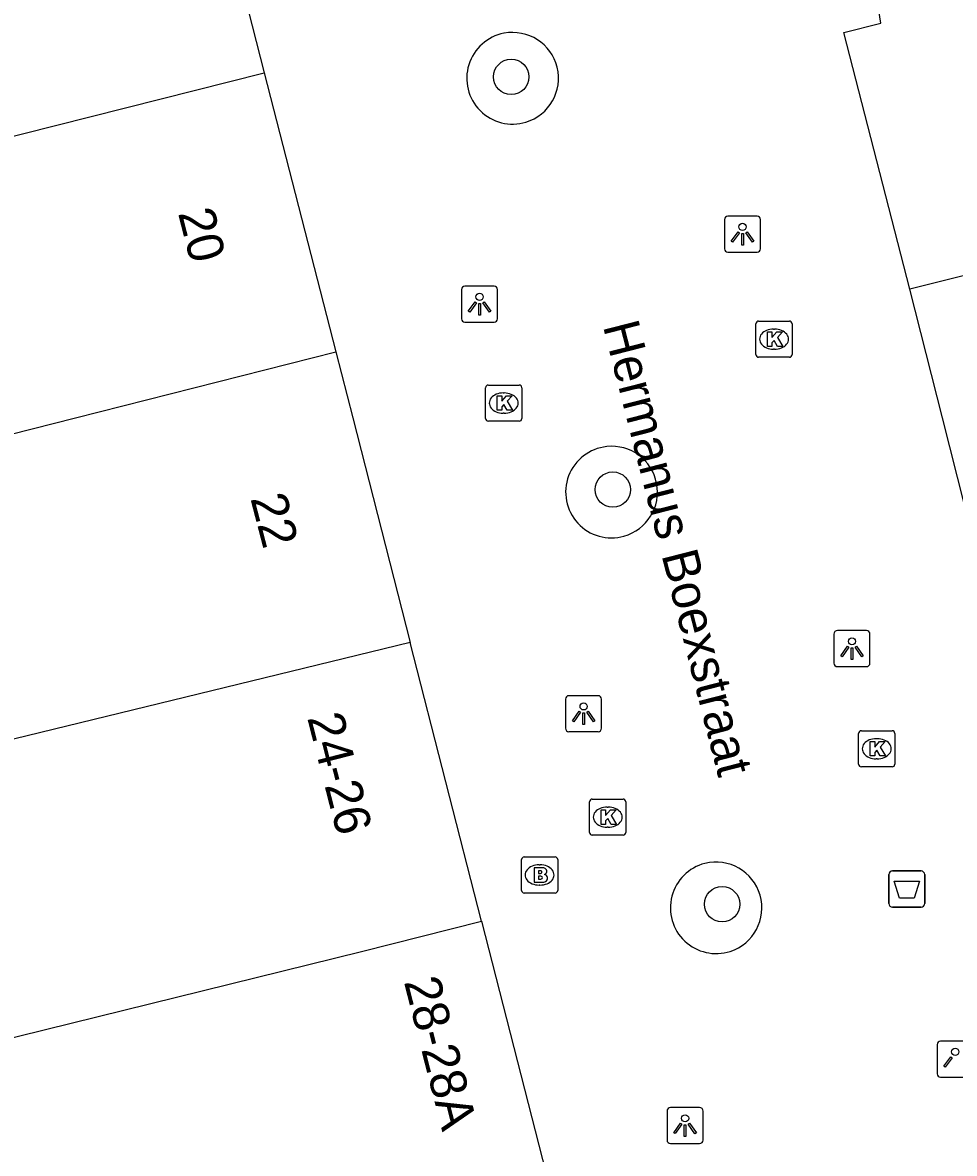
# Model space of a CAD drawing. Extents: x 161087 to 161922, y 382574 to 383873.
# Drawn here: x 161306.3 to 161332.08, y 383479.64 to 383510.94 of the extents above; entities that cross this region are included whole.
import ezdxf

# ---------------------------------------------------------------- set-up
doc = ezdxf.new("R2010")
doc.units = 0
for name, color, linetype in [('IMGEO_Afvalbak', 7, 'Continuous'), ('IMGEO_Boom', 7, 'Continuous'), ('IMGEO_Brandkraan', 7, 'Continuous'), ('IMGEO_Kolk', 7, 'Continuous'), ('IMGEO_Lichtpunt', 7, 'Continuous'), ('IMGEO_Openbare_ruimte_label', 7, 'Continuous'), ('IMGEO_Pand', 7, 'Continuous'), ('IMGEO_Pand_nummerreeks', 7, 'Continuous'), ('IMGEO_Voetgangersgebied_open', 7, 'Continuous')]:
    doc.layers.add(name, color=color, linetype=linetype)

msp = doc.modelspace()

# ---------------------------------------------------------------- linework, layer by layer
at = {"layer": 'IMGEO_Afvalbak'}
for p, q in [((161330.271, 383486.556), (161330.271, 383487.356)), ((161330.271, 383487.356), (161330.271, 383486.556)), ((161330.371, 383487.456), (161331.161, 383487.456)), ((161331.161, 383487.456), (161330.371, 383487.456)), ((161331.261, 383487.356), (161331.261, 383486.556)), ((161331.261, 383486.556), (161331.261, 383487.356)), ((161331.161, 383486.456), (161330.371, 383486.456)), ((161330.371, 383486.456), (161331.161, 383486.456))]:
    msp.add_line(p, q, dxfattribs=at)
msp.add_lwpolyline([(161330.414, 383487.17), (161331.118, 383487.17), (161330.969, 383486.7), (161330.563, 383486.7), (161330.414, 383487.17)], dxfattribs=at)
for centre, start, end in [((161330.371, 383487.356), 90, 180), ((161330.371, 383487.356), 90, 180), ((161331.161, 383487.356), 0, 90), ((161331.161, 383487.356), 360, 90), ((161330.371, 383486.556), 180, 270), ((161330.371, 383486.556), 180, 270), ((161331.161, 383486.556), 270, 0), ((161331.161, 383486.556), 270, 0)]:
    msp.add_arc(centre, 0.1, start, end, dxfattribs=at)
at = {"layer": 'IMGEO_Boom'}
for centre in [(161319.817, 383509.442), (161322.63, 383498.014), (161325.656, 383486.536)]:
    msp.add_circle(centre, 0.489, dxfattribs=at)
at = {"layer": 'IMGEO_Brandkraan'}
for p, q in [((161320.103, 383486.919), (161320.103, 383487.771)), ((161320.178, 383487.845), (161321.03, 383487.845)), ((161320.591, 383487.625), (161320.616, 383487.625)), ((161321.104, 383487.771), (161321.104, 383486.919)), ((161320.614, 383487.065), (161320.589, 383487.065)), ((161321.03, 383486.845), (161320.178, 383486.845))]:
    msp.add_line(p, q, dxfattribs=at)
for points in [[(161320.103, 383486.919), (161320.103, 383487.771)], [(161320.178, 383487.845), (161321.03, 383487.845)], [(161321.104, 383487.771), (161321.104, 383486.919)], [(161320.451, 383487.545), (161320.451, 383487.145), (161320.664, 383487.145)], [(161320.682, 383487.545), (161320.451, 383487.545)], [(161320.63, 383487.464), (161320.576, 383487.464), (161320.576, 383487.388)], [(161320.576, 383487.388), (161320.629, 383487.388)], [(161320.638, 383487.312), (161320.576, 383487.312), (161320.576, 383487.231)], [(161320.576, 383487.231), (161320.638, 383487.231)], [(161321.03, 383486.845), (161320.178, 383486.845)]]:
    msp.add_lwpolyline(points, dxfattribs=at)
for centre, radius, start, end in [((161320.18, 383487.769), 0.0765, 91.552, 178.448), ((161320.18, 383487.769), 0.0765, 91.552, 178.448), ((161321.028, 383487.769), 0.0765, 1.552, 88.448), ((161321.028, 383487.769), 0.0765, 1.552, 88.448), ((161320.631, 383487.426), 0.0379, 267.8285, 90.9355), ((161320.639, 383487.271), 0.0404, 269.8759, 90.5077), ((161320.686, 383487.4), 0.145, 59.4692, 91.5367), ((161320.711, 383487.447), 0.0922, 285.5137, 58.1501), ((161320.716, 383487.255), 0.105, 301.3115, 78.989), ((161320.67, 383487.396), 0.251, 268.6676, 293.5347), ((161320.18, 383486.921), 0.0765, 181.552, 268.448), ((161320.18, 383486.921), 0.0765, 181.552, 268.448), ((161321.028, 383486.921), 0.0765, 271.552, 358.448), ((161321.028, 383486.921), 0.0765, 271.552, 358.448)]:
    msp.add_arc(centre, radius, start, end, dxfattribs=at)
for centre, major_axis, ratio, start_param, end_param in [((161320.59, 383487.345), (-0.387, 0.002), 0.722429, 4.712389, 7.853982), ((161320.615, 383487.345), (-0.39, 0.002), 0.717154, 1.570796, 4.712389)]:
    msp.add_ellipse(centre, major_axis=major_axis, ratio=ratio, start_param=start_param, end_param=end_param, dxfattribs=at)
at = {"layer": 'IMGEO_Kolk'}
for p, q in [((161326.591, 383501.754), (161326.591, 383502.606)), ((161326.666, 383502.68), (161327.518, 383502.68)), ((161327.592, 383502.606), (161327.592, 383501.754)), ((161327.079, 383502.46), (161327.104, 383502.46)), ((161327.518, 383501.68), (161326.666, 383501.68)), ((161327.102, 383501.9), (161327.077, 383501.9)), ((161319.11, 383499.984), (161319.11, 383500.836)), ((161319.185, 383500.91), (161320.037, 383500.91)), ((161320.111, 383500.836), (161320.111, 383499.984)), ((161319.598, 383500.69), (161319.623, 383500.69)), ((161319.621, 383500.13), (161319.596, 383500.13)), ((161320.037, 383499.91), (161319.185, 383499.91)), ((161329.508, 383491.339), (161330.36, 383491.339)), ((161329.433, 383490.413), (161329.433, 383491.265)), ((161329.921, 383491.119), (161329.946, 383491.119)), ((161330.434, 383491.265), (161330.434, 383490.413)), ((161329.944, 383490.559), (161329.919, 383490.559)), ((161330.36, 383490.339), (161329.508, 383490.339)), ((161321.988, 383488.52), (161321.988, 383489.372)), ((161322.063, 383489.446), (161322.915, 383489.446)), ((161322.476, 383489.226), (161322.501, 383489.226)), ((161322.989, 383489.372), (161322.989, 383488.52)), ((161322.499, 383488.666), (161322.474, 383488.666)), ((161322.915, 383488.446), (161322.063, 383488.446))]:
    msp.add_line(p, q, dxfattribs=at)
for points in [[(161326.591, 383501.754), (161326.591, 383502.606)], [(161326.666, 383502.68), (161327.518, 383502.68)], [(161327.592, 383502.606), (161327.592, 383501.754)], [(161326.912, 383502.38), (161327.035, 383502.38), (161327.035, 383502.229), (161327.165, 383502.38), (161327.329, 383502.38), (161327.183, 383502.229), (161327.336, 383501.98), (161327.184, 383501.98), (161327.099, 383502.144), (161327.035, 383502.077), (161327.035, 383501.98), (161326.912, 383501.98), (161326.912, 383502.38)], [(161327.518, 383501.68), (161326.666, 383501.68)], [(161319.11, 383499.984), (161319.11, 383500.836)], [(161319.185, 383500.91), (161320.037, 383500.91)], [(161320.111, 383500.836), (161320.111, 383499.984)], [(161319.431, 383500.61), (161319.554, 383500.61), (161319.554, 383500.459), (161319.684, 383500.61), (161319.848, 383500.61), (161319.702, 383500.459), (161319.855, 383500.21), (161319.703, 383500.21), (161319.618, 383500.374), (161319.554, 383500.307), (161319.554, 383500.21), (161319.431, 383500.21), (161319.431, 383500.61)], [(161320.037, 383499.91), (161319.185, 383499.91)], [(161329.508, 383491.339), (161330.36, 383491.339)], [(161329.433, 383490.413), (161329.433, 383491.265)], [(161329.754, 383491.039), (161329.877, 383491.039), (161329.877, 383490.888), (161330.007, 383491.039), (161330.171, 383491.039), (161330.025, 383490.888), (161330.178, 383490.639), (161330.026, 383490.639), (161329.941, 383490.803), (161329.877, 383490.736), (161329.877, 383490.639), (161329.754, 383490.639), (161329.754, 383491.039)], [(161330.434, 383491.265), (161330.434, 383490.413)], [(161330.36, 383490.339), (161329.508, 383490.339)], [(161321.988, 383488.52), (161321.988, 383489.372)], [(161322.063, 383489.446), (161322.915, 383489.446)], [(161322.309, 383489.146), (161322.432, 383489.146), (161322.432, 383488.995), (161322.562, 383489.146), (161322.726, 383489.146), (161322.58, 383488.995), (161322.733, 383488.746), (161322.581, 383488.746), (161322.496, 383488.91), (161322.432, 383488.843), (161322.432, 383488.746), (161322.309, 383488.746), (161322.309, 383489.146)], [(161322.989, 383489.372), (161322.989, 383488.52)], [(161322.915, 383488.446), (161322.063, 383488.446)]]:
    msp.add_lwpolyline(points, dxfattribs=at)
for centre, start, end in [((161326.668, 383502.604), 91.552, 178.448), ((161326.668, 383502.604), 91.552, 178.448), ((161327.516, 383502.604), 1.552, 88.448), ((161327.516, 383502.604), 1.552, 88.448), ((161326.668, 383501.756), 181.552, 268.448), ((161326.668, 383501.756), 181.552, 268.448), ((161327.516, 383501.756), 271.552, 358.448), ((161327.516, 383501.756), 271.552, 358.448), ((161319.187, 383500.834), 91.552, 178.448), ((161319.187, 383500.834), 91.552, 178.448), ((161320.035, 383500.834), 1.552, 88.448), ((161320.035, 383500.834), 1.552, 88.448), ((161319.187, 383499.986), 181.552, 268.448), ((161319.187, 383499.986), 181.552, 268.448), ((161320.035, 383499.986), 271.552, 358.448), ((161320.035, 383499.986), 271.552, 358.448), ((161329.51, 383491.263), 91.552, 178.448), ((161329.51, 383491.263), 91.552, 178.448), ((161330.358, 383491.263), 1.552, 88.448), ((161330.358, 383491.263), 1.552, 88.448), ((161329.51, 383490.415), 181.552, 268.448), ((161329.51, 383490.415), 181.552, 268.448), ((161330.358, 383490.415), 271.552, 358.448), ((161330.358, 383490.415), 271.552, 358.448), ((161322.065, 383489.37), 91.552, 178.448), ((161322.065, 383489.37), 91.552, 178.448), ((161322.913, 383489.37), 1.552, 88.448), ((161322.913, 383489.37), 1.552, 88.448), ((161322.065, 383488.522), 181.552, 268.448), ((161322.065, 383488.522), 181.552, 268.448), ((161322.913, 383488.522), 271.552, 358.448), ((161322.913, 383488.522), 271.552, 358.448)]:
    msp.add_arc(centre, 0.0765, start, end, dxfattribs=at)
for centre, major_axis, ratio, start_param, end_param in [((161327.078, 383502.18), (-0.387, 0.002), 0.722429, 4.712389, 7.853982), ((161327.103, 383502.18), (-0.39, 0.002), 0.717154, 1.570796, 4.712389), ((161319.597, 383500.41), (-0.387, 0.002), 0.722429, 4.712389, 7.853982), ((161319.622, 383500.41), (-0.39, 0.002), 0.717154, 1.570796, 4.712389), ((161329.92, 383490.839), (-0.387, 0.002), 0.722429, 4.712389, 7.853982), ((161329.945, 383490.839), (-0.39, 0.002), 0.717154, 1.570796, 4.712389), ((161322.475, 383488.946), (-0.387, 0.002), 0.722429, 4.712389, 7.853982), ((161322.5, 383488.946), (-0.39, 0.002), 0.717154, 1.570796, 4.712389)]:
    msp.add_ellipse(centre, major_axis=major_axis, ratio=ratio, start_param=start_param, end_param=end_param, dxfattribs=at)
at = {"layer": 'IMGEO_Lichtpunt'}
for p, q in [((161325.721, 383505.49), (161325.721, 383504.683)), ((161325.721, 383505.49), (161325.721, 383504.683)), ((161326.623, 383505.585), (161325.815, 383505.585)), ((161326.623, 383505.585), (161325.815, 383505.585)), ((161326.717, 383504.683), (161326.717, 383505.49)), ((161326.717, 383504.683), (161326.717, 383505.49)), ((161325.815, 383504.589), (161326.623, 383504.589)), ((161325.815, 383504.589), (161326.623, 383504.589)), ((161318.444, 383503.553), (161318.444, 383502.746)), ((161318.444, 383503.553), (161318.444, 383502.746)), ((161319.346, 383503.648), (161318.538, 383503.648)), ((161319.346, 383503.648), (161318.538, 383503.648)), ((161319.44, 383502.746), (161319.44, 383503.553)), ((161319.44, 383502.746), (161319.44, 383503.553)), ((161318.538, 383502.652), (161319.346, 383502.652)), ((161318.538, 383502.652), (161319.346, 383502.652)), ((161328.75, 383494.015), (161328.75, 383493.208)), ((161328.75, 383494.015), (161328.75, 383493.208)), ((161329.652, 383494.11), (161328.844, 383494.11)), ((161329.652, 383494.11), (161328.844, 383494.11)), ((161329.746, 383493.208), (161329.746, 383494.015)), ((161329.746, 383493.208), (161329.746, 383494.015)), ((161328.844, 383493.114), (161329.652, 383493.114)), ((161328.844, 383493.114), (161329.652, 383493.114)), ((161322.225, 383492.309), (161321.417, 383492.309)), ((161322.225, 383492.309), (161321.417, 383492.309)), ((161321.323, 383492.214), (161321.323, 383491.407)), ((161321.323, 383492.214), (161321.323, 383491.407)), ((161322.319, 383491.407), (161322.319, 383492.214)), ((161322.319, 383491.407), (161322.319, 383492.214)), ((161321.417, 383491.313), (161322.225, 383491.313)), ((161321.417, 383491.313), (161322.225, 383491.313)), ((161331.607, 383482.649), (161331.607, 383481.842)), ((161331.607, 383482.649), (161331.607, 383481.842)), ((161332.509, 383482.744), (161331.701, 383482.744)), ((161332.509, 383482.744), (161331.701, 383482.744)), ((161331.701, 383481.748), (161332.509, 383481.748)), ((161331.701, 383481.748), (161332.509, 383481.748)), ((161324.131, 383480.809), (161324.131, 383480.002)), ((161324.131, 383480.809), (161324.131, 383480.002)), ((161325.033, 383480.904), (161324.225, 383480.904)), ((161325.033, 383480.904), (161324.225, 383480.904)), ((161325.127, 383480.002), (161325.127, 383480.809)), ((161325.127, 383480.002), (161325.127, 383480.809)), ((161324.225, 383479.908), (161325.033, 383479.908)), ((161324.225, 383479.908), (161325.033, 383479.908))]:
    msp.add_line(p, q, dxfattribs=at)
for points in [[(161326.095, 383505.154), (161326.134, 383505.126), (161325.946, 383504.864), (161325.908, 383504.891), (161326.095, 383505.154)], [(161326.307, 383505.126), (161326.345, 383505.153), (161326.532, 383504.891), (161326.493, 383504.863), (161326.307, 383505.126)], [(161326.197, 383505.106), (161326.244, 383505.106), (161326.244, 383504.784), (161326.197, 383504.784), (161326.197, 383505.106)], [(161318.818, 383503.217), (161318.857, 383503.189), (161318.669, 383502.927), (161318.631, 383502.954), (161318.818, 383503.217)], [(161318.92, 383503.169), (161318.967, 383503.169), (161318.967, 383502.847), (161318.92, 383502.847), (161318.92, 383503.169)], [(161319.03, 383503.189), (161319.068, 383503.216), (161319.255, 383502.954), (161319.216, 383502.926), (161319.03, 383503.189)], [(161329.124, 383493.679), (161329.163, 383493.651), (161328.975, 383493.389), (161328.937, 383493.416), (161329.124, 383493.679)], [(161329.226, 383493.631), (161329.273, 383493.631), (161329.273, 383493.309), (161329.226, 383493.309), (161329.226, 383493.631)], [(161329.336, 383493.651), (161329.374, 383493.678), (161329.561, 383493.416), (161329.522, 383493.388), (161329.336, 383493.651)], [(161321.697, 383491.878), (161321.736, 383491.85), (161321.548, 383491.588), (161321.51, 383491.615), (161321.697, 383491.878)], [(161321.799, 383491.83), (161321.846, 383491.83), (161321.846, 383491.508), (161321.799, 383491.508), (161321.799, 383491.83)], [(161321.909, 383491.85), (161321.947, 383491.877), (161322.134, 383491.615), (161322.095, 383491.587), (161321.909, 383491.85)], [(161331.981, 383482.313), (161332.02, 383482.285), (161331.832, 383482.023), (161331.794, 383482.05), (161331.981, 383482.313)], [(161324.505, 383480.473), (161324.544, 383480.445), (161324.356, 383480.183), (161324.318, 383480.21), (161324.505, 383480.473)], [(161324.607, 383480.425), (161324.654, 383480.425), (161324.654, 383480.103), (161324.607, 383480.103), (161324.607, 383480.425)], [(161324.717, 383480.445), (161324.755, 383480.472), (161324.942, 383480.21), (161324.903, 383480.182), (161324.717, 383480.445)]]:
    msp.add_lwpolyline(points, dxfattribs=at)
for centre in [(161326.22, 383505.288), (161318.943, 383503.351), (161329.249, 383493.813), (161321.822, 383492.012), (161332.106, 383482.447), (161324.63, 383480.607)]:
    msp.add_circle(centre, 0.0994, dxfattribs=at)
for centre, start, end in [((161325.815, 383505.49), 90, 180), ((161325.815, 383505.49), 90, 180), ((161326.623, 383505.49), 0, 90), ((161326.623, 383505.49), 0, 90), ((161325.815, 383504.683), 180, 270), ((161325.815, 383504.683), 180, 270), ((161326.623, 383504.683), 270, 0), ((161326.623, 383504.683), 270, 360), ((161318.538, 383503.553), 90, 180), ((161318.538, 383503.553), 90, 180), ((161319.346, 383503.553), 0, 90), ((161319.346, 383503.553), 0, 90), ((161318.538, 383502.746), 180, 270), ((161318.538, 383502.746), 180, 270), ((161319.346, 383502.746), 270, 0), ((161319.346, 383502.746), 270, 360), ((161328.844, 383494.015), 90, 180), ((161328.844, 383494.015), 90, 180), ((161329.652, 383494.015), 0, 90), ((161329.652, 383494.015), 0, 90), ((161328.844, 383493.208), 180, 270), ((161328.844, 383493.208), 180, 270), ((161329.652, 383493.208), 270, 0), ((161329.652, 383493.208), 270, 360), ((161321.417, 383492.214), 90, 180), ((161321.417, 383492.214), 90, 180), ((161322.225, 383492.214), 0, 90), ((161322.225, 383492.214), 0, 90), ((161321.417, 383491.407), 180, 270), ((161321.417, 383491.407), 180, 270), ((161322.225, 383491.407), 270, 0), ((161322.225, 383491.407), 270, 360), ((161331.701, 383482.649), 90, 180), ((161331.701, 383482.649), 90, 180), ((161331.701, 383481.842), 180, 270), ((161331.701, 383481.842), 180, 270), ((161324.225, 383480.809), 90, 180), ((161324.225, 383480.809), 90, 180), ((161325.033, 383480.809), 0, 90), ((161325.033, 383480.809), 0, 90), ((161324.225, 383480.002), 180, 270), ((161324.225, 383480.002), 180, 270), ((161325.033, 383480.002), 270, 0), ((161325.033, 383480.002), 270, 360)]:
    msp.add_arc(centre, 0.0946, start, end, dxfattribs=at)
at = {"layer": 'IMGEO_Pand'}
for points in [[(161330.852, 383503.563), (161329.023, 383510.668), (161330.05, 383510.932), (161329.1, 383516.914), (161328.045, 383516.81), (161327.017, 383527.244), (161327.556, 383527.9), (161327.388, 383529.631), (161326.85, 383529.577), (161325.425, 383543.964)], [(161310.902, 383517.692), (161312.985, 383509.553)], [(161284.208, 383502.288), (161312.985, 383509.553)], [(161312.985, 383509.553), (161314.963, 383501.827)], [(161350.32, 383508.45), (161330.852, 383503.563)], [(161333.195, 383494.306), (161331.754, 383500), (161330.852, 383503.563)], [(161286.166, 383494.524), (161307.758, 383500), (161314.963, 383501.827)], [(161314.963, 383501.827), (161315.431, 383500), (161317.024, 383493.777)], [(161317.024, 383493.777), (161288.127, 383486.743)], [(161318.997, 383486.067), (161317.024, 383493.777)], [(161290.099, 383478.916), (161315.673, 383485.223), (161318.997, 383486.067)], [(161318.997, 383486.067), (161321.084, 383477.913)]]:
    msp.add_lwpolyline(points, dxfattribs=at)
at = {"layer": 'IMGEO_Voetgangersgebied_open'}
for centre, radius, start, end in [((161319.856, 383509.403), 1.268, 100.7973, 286.9459), ((161319.858, 383509.403), 1.268, 286.8826, 100.8606), ((161322.592, 383497.945), 1.267, 95.9848, 285.896), ((161322.6, 383497.947), 1.266, 285.5359, 96.3449), ((161325.49, 383486.436), 1.267, 104.271, 287.7627), ((161325.487, 383486.435), 1.267, 287.9274, 104.1063)]:
    msp.add_arc(centre, radius, start, end, dxfattribs=at)

# ---------------------------------------------------------------- texts
at = {"layer": 'IMGEO_Openbare_ruimte_label'}
msp.add_text('Hermanus Boexstraat', height=1, rotation=284.3558, dxfattribs=at).set_placement((161322.351, 383502.548))
at = {"layer": 'IMGEO_Pand_nummerreeks'}
for s, rotation, p in [('20', 284.3581, (161310.593, 383505.674)), ('22', 284.6389, (161312.596, 383497.774)), ('24-26', 284.3581, (161314.169, 383491.701)), ('28-28A', 284.3588, (161316.845, 383484.392))]:
    msp.add_text(s, height=1, rotation=rotation, dxfattribs=at).set_placement(p)

doc.saveas('drawing.dxf')
